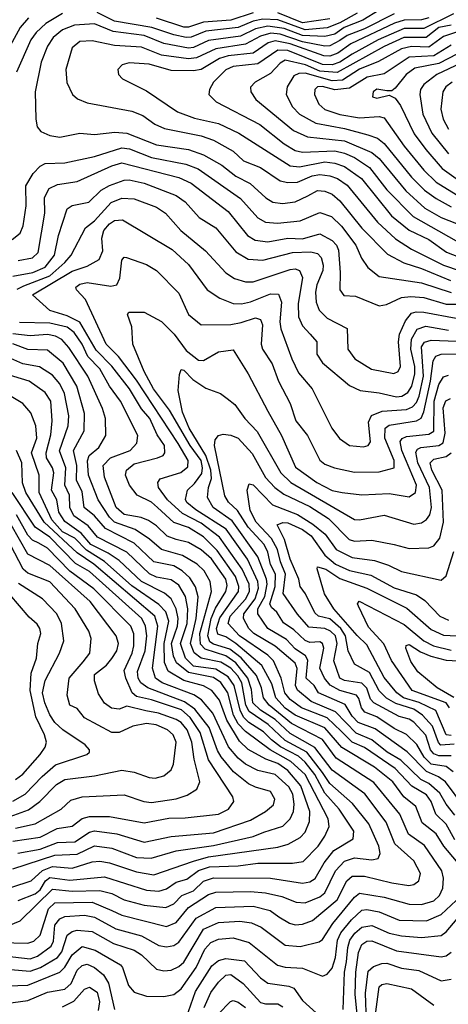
# Model space of a CAD drawing. Extents: x 1308313 to 1441400, y 959662 to 1036319.
# Tile 293 of 656: x 1351463 to 1353194, y 994936 to 998917. Entities that reach past the tile are written whole.
import ezdxf

# ---------------------------------------------------------------- set-up
doc = ezdxf.new("R2010")
doc.units = 0

msp = doc.modelspace()

# ---------------------------------------------------------------- linework, layer by layer
at = {"layer": '0CON10XD'}
for points in [[(1351635, 998941.7), (1351567.8, 998902.2), (1351529.4, 998865), (1351508.1, 998835), (1351449.4, 998705)], [(1352914, 998956), (1352849, 998915), (1352773.4, 998885), (1352735, 998858), (1352695, 998848.6), (1352605, 998852.9), (1352531, 998881), (1352465, 998890.4), (1352415, 998880.5), (1352355, 998851.1), (1352225, 998833.4), (1352165, 998804.7), (1352145, 998802.2), (1352045, 998821.4), (1351965, 998853.1), (1351839.6, 998869.6), (1351765, 998900.4), (1351684.2, 998895), (1351635, 998875.9), (1351598.1, 998845), (1351575, 998810), (1351549.8, 998745), (1351525.3, 998625), (1351527.7, 998515), (1351533.5, 998483.5), (1351548, 998465), (1351585, 998448.8), (1351625, 998442.5), (1351705, 998458.4), (1351765, 998452.2), (1351847.1, 998462.9), (1351895, 998458.4), (1352015, 998410.5), (1352145, 998392.3), (1352205, 998370.5), (1352278.8, 998328.8), (1352335, 998283.7), (1352394, 998255), (1352457.1, 998197.1), (1352485, 998179.8), (1352523.4, 998173.4), (1352575, 998180.2), (1352626.3, 998205), (1352665, 998226.5), (1352695, 998223.5), (1352725, 998211.6), (1352755, 998185.2), (1352845, 998074.3), (1352948.8, 997968.8), (1353013.9, 997933.9), (1353085, 997911.6), (1353202.2, 997862.2)], [(1352975, 998941.2), (1352855, 998880.7), (1352785, 998852.8), (1352755, 998832.4), (1352715, 998810.7), (1352695, 998810.2), (1352605, 998827.5), (1352515, 998859), (1352477.5, 998862.5), (1352435, 998851), (1352375, 998817.7), (1352255, 998799.3), (1352177.3, 998762.7), (1352145, 998758.5), (1352035, 998774.1), (1351955, 998805.9), (1351845, 998812.2), (1351755, 998832), (1351705, 998828.4), (1351675, 998803.1), (1351649.3, 998715), (1351652.7, 998662.7), (1351675.7, 998615), (1351696.7, 998596.7), (1351735, 998581.1), (1351915, 998547.1), (1351960.2, 998530.2), (1352008.2, 998495), (1352047.1, 998477.1), (1352195, 998447.5), (1352245, 998430.2), (1352325, 998385.7), (1352367, 998347), (1352435, 998318.8), (1352515, 998264.8), (1352545, 998258.3), (1352585, 998259.8), (1352644.3, 998285.7), (1352675, 998291.4), (1352715, 998286.3), (1352746, 998275), (1352785, 998247.8), (1352908.3, 998098.3), (1352980.3, 998030.3), (1353045, 997989.2), (1353175, 997924.1), (1353241.4, 997901.4)], [(1352826.2, 998943.8), (1352755.8, 998904.2), (1352705, 998883.8), (1352615, 998875.5), (1352505, 998915.9), (1352445, 998919.6), (1352405, 998910.5), (1352345, 998885.5), (1352215, 998871.3), (1352155, 998846.9), (1352135, 998845.5), (1352085, 998855.5), (1351996.1, 998886.1), (1351845, 998910.8), (1351775, 998946.8)], [(1352405.4, 998944.6), (1352315, 998915.1), (1352205, 998907.7), (1352145, 998887.3), (1352125, 998886.8), (1352015, 998923.1)], [(1353215, 998941.1), (1353095, 998881.6), (1353015, 998881.3), (1352910.7, 998835), (1352805, 998778.3), (1352755.9, 998745), (1352725, 998734.4), (1352685, 998735.6), (1352545, 998792.5), (1352505, 998794.2), (1352425, 998738.6), (1352325, 998728), (1352295, 998714.3), (1352245.9, 998665), (1352229.5, 998635), (1352226.7, 998615), (1352255.6, 998585), (1352432.8, 998492.8), (1352531.4, 998415), (1352575, 998388), (1352605, 998381.7), (1352735, 998387.3), (1352775, 998377.9), (1352815, 998359.9), (1352875, 998320), (1352945, 998229.4), (1353051.8, 998121.8), (1353225, 998023.5)], [(1352715, 998920.9), (1352605, 998904.9), (1352505, 998944.2)], [(1351497.6, 998925), (1351465, 998885.3), (1351392.5, 998755)], [(1353115.2, 998925), (1353085, 998916.3), (1353015, 998914.7), (1352976.6, 998903.4), (1352800.3, 998819.7), (1352747.9, 998782.1), (1352715, 998769.3), (1352690.6, 998770.6), (1352555, 998819.1), (1352495, 998831.3), (1352466.8, 998823.2), (1352405, 998782.2), (1352305, 998771.4), (1352269.4, 998760.6), (1352195, 998716.1), (1352165, 998710.7), (1352075, 998712.2), (1351985, 998736.6), (1351905, 998742), (1351876, 998735), (1351858.6, 998715), (1351861.4, 998695), (1351877.8, 998677.8), (1351975, 998629.7), (1352099.5, 998545), (1352168.2, 998518.2), (1352265, 998497.9), (1352348, 998458), (1352555, 998325.9), (1352592.6, 998322.6), (1352695, 998341.7), (1352735, 998337.4), (1352775, 998323.3), (1352843.2, 998275), (1352964.1, 998124.1), (1353035, 998066.5), (1353115, 998027.7), (1353186.8, 997976.8), (1353235, 997957.8)], [(1353404.5, 998925.5), (1353175, 998848.5), (1353115, 998806.6), (1353045, 998808.5), (1353005, 998798.8), (1352912.4, 998747.6), (1352835, 998717), (1352766.8, 998673.2), (1352725, 998669.3), (1352615, 998701), (1352590.6, 998699.4), (1352569.7, 998690.3), (1352542.4, 998645), (1352539.4, 998615), (1352564.2, 998565), (1352592.9, 998535), (1352658.6, 998498.6), (1352775, 998476.6), (1352869, 998451), (1352907.4, 998437.4), (1352935, 998416), (1353045, 998280.2), (1353098.2, 998228.2), (1353145, 998193.5), (1353205, 998160.1)], [(1353205, 998894.5), (1353155, 998885.1), (1353104.6, 998845.4), (1353013.8, 998845), (1352935, 998808.9), (1352745, 998703.5), (1352675, 998709.4), (1352617, 998735), (1352535, 998753.6), (1352515, 998741), (1352475, 998699.6), (1352413.3, 998665), (1352395.4, 998644.6), (1352395.5, 998625), (1352416.2, 998595), (1352569.1, 998469.1), (1352625, 998443), (1352775, 998427.6), (1352885, 998380), (1352915, 998355.2), (1353022.8, 998225), (1353099.5, 998155), (1353165, 998117.5), (1353265, 998077.5)], [(1353205, 998813.8), (1353135, 998771), (1353035, 998766), (1352935, 998698.7), (1352866.6, 998685), (1352795, 998639.7), (1352735, 998633.4), (1352685, 998647.4), (1352664.9, 998645.1), (1352654.2, 998635), (1352652.7, 998615), (1352670.3, 998575), (1352695, 998554), (1352755, 998533.4), (1352835, 998520), (1352915, 998525.2), (1352935, 998519.7), (1353015, 998405.2), (1353095, 998308.1), (1353145, 998260.5), (1353225, 998210.2)], [(1353231.4, 998778.6), (1353155, 998740), (1353058.7, 998721.3), (1353023.5, 998695), (1352979.7, 998640.3), (1352965, 998630), (1352945, 998629.5), (1352905, 998635.6), (1352890.7, 998625), (1352886.9, 998605), (1352905, 998599.2), (1352955, 998611.8), (1352979.5, 998599.5), (1353000.4, 998570.4), (1353055.6, 998455.6), (1353102.6, 998392.6), (1353168.7, 998315), (1353245, 998260.8)], [(1353245, 998740.7), (1353146.9, 998695), (1353094.8, 998655), (1353081.7, 998635), (1353078.3, 998615), (1353090.2, 998535), (1353127.8, 998457.8), (1353194.7, 998374.7)], [(1353210, 998665), (1353183.6, 998645), (1353171.2, 998625), (1353163.9, 998555), (1353173.5, 998515), (1353194.9, 998474.9)], [(1351431.8, 998028.2), (1351465, 998054.5), (1351476.7, 998083.3), (1351488.8, 998165), (1351487, 998245), (1351517.6, 998295), (1351544.8, 998325.2), (1351565, 998335.2), (1351645, 998338.9), (1351764.3, 998364.3), (1351875, 998399.1), (1351905.5, 998395.5), (1351995, 998360.3), (1352133, 998333), (1352184, 998314), (1352354.1, 998194.1), (1352425, 998115.3), (1352455, 998097.8), (1352504.1, 998094.1), (1352595, 998104.1), (1352675, 998137.5), (1352721.3, 998121.3), (1352761.8, 998081.8), (1352819.6, 998005), (1352842.8, 997952.8), (1352868.2, 997915), (1352915, 997878.9), (1353085, 997852.6), (1353205, 997814.3)], [(1351456.7, 997943.3), (1351515, 997954.4), (1351537.4, 997975), (1351564, 998135), (1351562.2, 998197.8), (1351581.5, 998235), (1351615, 998250.5), (1351695, 998262.2), (1351835, 998326.4), (1351875, 998338.6), (1352105, 998278.5), (1352155, 998256.4), (1352305, 998141.2), (1352383.2, 998045), (1352413.3, 998025), (1352465, 998018.4), (1352545, 998033.6), (1352605, 998031), (1352675, 998051.6), (1352725, 998024.3), (1352742, 998005), (1352749.8, 997985), (1352757.6, 997895), (1352756, 997825), (1352771.7, 997801.8), (1352819, 997799), (1352915, 997760.4), (1352944.1, 997765.9), (1353005, 997794), (1353042.6, 997797.4), (1353095, 997793.9), (1353185, 997766.6), (1353385, 997766.7)], [(1351435, 997879.5), (1351515.4, 997895), (1351565, 997916.3), (1351603.8, 997965), (1351618.9, 998045), (1351655, 998152.9), (1351675, 998166.2), (1351741.4, 998178.6), (1351792.1, 998227.9), (1351825, 998246.2), (1351885, 998268), (1351905, 998269.5), (1351965, 998256.2), (1352095, 998206.6), (1352131, 998181), (1352187.3, 998117.3), (1352255.3, 998075), (1352335, 997978.8), (1352385, 997949), (1352445, 997944), (1352565, 997976.2), (1352638, 997978), (1352665, 997972.1), (1352680, 997955), (1352688.8, 997925), (1352687.2, 997902.8), (1352662.6, 997845), (1352656.7, 997815), (1352660.6, 997775), (1352672.7, 997742.7), (1352705, 997709.8), (1352785, 997668.6), (1352788, 997585), (1352816.2, 997545), (1352884.1, 997504.1), (1352973.3, 997486.7), (1352991.9, 997495), (1353001.3, 997515), (1352993.2, 997615), (1352997.2, 997645), (1353020.3, 997699.7), (1353045, 997729.8), (1353064.2, 997735.8), (1353095, 997734.9), (1353225, 997709.6)], [(1351452.9, 997827.1), (1351479.6, 997840.4), (1351585, 997881.3), (1351645.5, 997935), (1351671.1, 997965), (1351728, 998075), (1351765, 998103.3), (1351831.7, 998178.3), (1351875, 998194.8), (1351925, 998192.9), (1352015, 998159.3), (1352051.8, 998135), (1352113.3, 998065), (1352212.5, 997982.5), (1352295, 997892.8), (1352330.3, 997870.3), (1352375, 997856.8), (1352405, 997857), (1352555, 997907.4), (1352575, 997909.3), (1352592.9, 997902.9), (1352604.3, 997875), (1352587.6, 997767.6), (1352588.9, 997715), (1352605, 997678.8), (1352635.5, 997645.5), (1352662.7, 997615), (1352663.4, 997565), (1352685, 997530), (1352795, 997437.7), (1352837.6, 997417.6), (1352915, 997408.1), (1352985, 997391.7), (1353005.5, 997395), (1353029.9, 997410.1), (1353046.3, 997435), (1353058.8, 997485), (1353058.1, 997515), (1353042.3, 997585), (1353045.1, 997625), (1353068.3, 997665), (1353102.6, 997677.4), (1353195, 997662.2)], [(1353227.2, 995515), (1353175.2, 995575), (1353144.8, 995625), (1353088.7, 995668.7), (1353062.5, 995735), (1353014.3, 995774.3), (1352969.8, 995835), (1352895, 995894.6), (1352764.3, 995974.3), (1352695, 996054.1), (1352575.1, 996105.1), (1352535, 996133.1), (1352497.5, 996175), (1352480.8, 996230.8), (1352440.4, 996305), (1352335, 996394.2), (1352295, 996421.6), (1352262.4, 996432.4), (1352257.5, 996455), (1352271.3, 996498.7), (1352346.8, 996605), (1352348.2, 996625), (1352334.9, 996665), (1352260.6, 996770.6), (1352205, 996826.3), (1352145, 996863.4), (1352085, 996883.3), (1352019.6, 996945), (1351995, 996965.6), (1351936.6, 996995), (1351906.6, 997035), (1351890, 997075), (1351894.2, 997095.8), (1351925, 997121.5), (1352019.2, 997145), (1352041.9, 997155), (1352049.2, 997165), (1352048.1, 997195), (1352018.3, 997238.3), (1351987.7, 997305), (1351955, 997343.1), (1351905.7, 997425), (1351835, 997516.2), (1351771.2, 997581.2), (1351705, 997694.3), (1351655, 997720.1), (1351585, 997740.9), (1351514.2, 997805), (1351675, 997899.6), (1351735, 997920.6), (1351783.3, 997946.7), (1351797.9, 997982.1), (1351794.2, 998034.2), (1351802.5, 998065), (1351825, 998091.2), (1351845.8, 998105), (1351877.3, 998107.3), (1352078.2, 997988.2), (1352145, 997926.7), (1352219.2, 997825), (1352270.7, 997790.7), (1352325, 997769.8), (1352358.2, 997768.2), (1352395, 997776.3), (1352475, 997808.5), (1352507.5, 997807.5), (1352519.5, 997775), (1352512.8, 997695), (1352516.7, 997666.7), (1352561.3, 997545), (1352588.7, 997488.6), (1352643.3, 997425), (1352722.9, 997265), (1352753.9, 997223.9), (1352795.2, 997195.2), (1352850.8, 997189.2), (1352869.4, 997195), (1352879.8, 997210.2), (1352871, 997289), (1352883.8, 997316.2), (1352926.5, 997333.5), (1353025, 997340.4), (1353048.7, 997351.3), (1353065, 997368.8), (1353076.3, 997395), (1353092.9, 997475), (1353085.4, 997594.6), (1353097.6, 997612.4), (1353125, 997621.1), (1353295, 997614.9)], [(1353220.2, 995600.2), (1353185, 995664), (1353143.8, 995705), (1353123.9, 995755), (1353105, 995782), (1353047.1, 995817.1), (1352979.3, 995889.3), (1352855, 995973.4), (1352805, 995995.6), (1352760.7, 996040.7), (1352705, 996094), (1352601.4, 996135), (1352555, 996167.5), (1352532.9, 996195), (1352518.6, 996255), (1352487.1, 996325), (1352465, 996347), (1352351, 996425), (1352304.2, 996475), (1352312.1, 996505), (1352375, 996573.8), (1352390.8, 996605), (1352388.8, 996635), (1352360.8, 996695), (1352269.4, 996825), (1352195, 996881.3), (1352120.3, 996920.3), (1352060, 996975), (1352022.7, 997025), (1352020, 997045), (1352029.8, 997060.2), (1352113.9, 997086.1), (1352141.1, 997108.9), (1352142.6, 997135), (1352103.3, 997203.3), (1351935, 997459), (1351861.4, 997555), (1351812.2, 997605), (1351728.9, 997785), (1351691.8, 997825), (1351689.6, 997835), (1351705, 997847.8), (1351735, 997854.1), (1351830.8, 997839.2), (1351854.5, 997845), (1351867.7, 997872.3), (1351875.3, 997944.7), (1351885, 997956.9), (1351894.5, 997955.5), (1351975, 997927.8), (1352015, 997903.1), (1352105, 997810.9), (1352144.8, 997724.8), (1352195, 997683.5), (1352315, 997684.8), (1352357.1, 997692.9), (1352415, 997711.1), (1352435.8, 997705), (1352442.7, 997682.7), (1352437.8, 997605), (1352442.9, 997585), (1352483, 997525), (1352507.7, 997455), (1352554.4, 997364.4), (1352578.1, 997295), (1352624.8, 997235), (1352675, 997136.2), (1352695, 997120.3), (1352734.4, 997104.4), (1352815, 997087.9), (1352915, 997089), (1352975.7, 997104.3), (1352974.8, 997135), (1352937.8, 997225), (1352938.5, 997265), (1352955, 997277.5), (1353065, 997294.5), (1353083.6, 997306.4), (1353095, 997331.8), (1353122.1, 997455), (1353132, 997538), (1353143.4, 997556.6), (1353164.3, 997565), (1353255.4, 997565.4)], [(1353220.5, 995700.5), (1353184.7, 995744.7), (1353158.9, 995788.9), (1353115, 995828.1), (1353082.5, 995845), (1353002.2, 995922.2), (1352947.3, 995955), (1352885, 996004.9), (1352822.2, 996032.2), (1352738.3, 996118.3), (1352640.1, 996160.1), (1352585, 996206.3), (1352575.9, 996225), (1352582.9, 996292.9), (1352575, 996314.8), (1352495, 996383.7), (1352408, 996435), (1352387.5, 996455), (1352367, 996495), (1352367.7, 996515), (1352414, 996575), (1352427.8, 996617.8), (1352424.7, 996645), (1352382.9, 996735), (1352296.3, 996856.3), (1352173.7, 996935), (1352137.9, 996965), (1352132.7, 996977.3), (1352140, 997015), (1352168.7, 997041.3), (1352198.4, 997081.6), (1352201.4, 997105), (1352195.8, 997134.2), (1352151.2, 997195), (1352067.5, 997337.5), (1352003.5, 997425), (1351965.6, 997495), (1351920, 997605), (1351915.4, 997674.6), (1351897.9, 997725), (1351904, 997735), (1351965.8, 997734.2), (1352035, 997696.2), (1352086, 997646), (1352135, 997579.1), (1352185, 997539.7), (1352205, 997538.8), (1352265, 997574.6), (1352325, 997582.5), (1352385.2, 997485.2), (1352465, 997333.6), (1352520.2, 997235), (1352577.2, 997107.2), (1352662.4, 997045), (1352725, 997013.7), (1352765, 997004.8), (1352845, 996995.2), (1352955, 997000.7), (1353035, 996987.8), (1353061.1, 997005), (1353064.8, 997035), (1353005.6, 997175), (1352999, 997211), (1353007.1, 997222.9), (1353025, 997231.4), (1353115, 997240.6), (1353135, 997253.1), (1353136.9, 997375), (1353155, 997442.4), (1353175, 997472.7), (1353195, 997479.5)], [(1351297.3, 995087.3), (1351505, 995069.6), (1351546.3, 995083.7), (1351615, 995124.5), (1351632.3, 995147.7), (1351654, 995215), (1351675, 995230), (1351695, 995235.5), (1351755, 995229.8), (1351841.8, 995181.8), (1351925, 995153.8), (1351954.6, 995135), (1352015, 995077.1), (1352045, 995070.5), (1352074.1, 995074.1), (1352105, 995088.1), (1352125, 995105.8), (1352205, 995239), (1352265, 995266.1), (1352351.8, 995271.8), (1352399.4, 995265), (1352438.1, 995248.1), (1352534.5, 995175), (1352595, 995169.3), (1352671.6, 995188.4), (1352685, 995197.5), (1352728, 995262), (1352815, 995369.2), (1352835, 995384.8), (1352935, 995368.5), (1353035, 995340.3), (1353085, 995339.5), (1353135, 995353.6), (1353158.4, 995375), (1353171.9, 995405), (1353174.8, 995445), (1353167.6, 995475), (1353097.5, 995577.5), (1353033.3, 995623.3), (1353019.4, 995655), (1352998.5, 995705), (1352893, 995833), (1352741.1, 995931.1), (1352685, 996006.6), (1352560.4, 996070.4), (1352470, 996145), (1352447.7, 996175), (1352439.7, 996215), (1352418.9, 996265), (1352356.6, 996336.6), (1352311.6, 996371.6), (1352245, 996391.7), (1352231.1, 996401.1), (1352222.1, 996425), (1352236.6, 996495), (1352253.1, 996536.9), (1352295.4, 996605), (1352300.3, 996629.7), (1352295.8, 996655), (1352237, 996737), (1352195, 996773.3), (1352145, 996803.2), (1352094.5, 996815.5), (1352058.2, 996828.2), (1352015, 996870), (1351982.2, 996892.2), (1351953.9, 996903.9), (1351885, 996916), (1351852.9, 996945), (1351805, 997067.8), (1351799.6, 997115), (1351830, 997145), (1351909.2, 997175), (1351936.2, 997205), (1351940.3, 997235), (1351869.5, 997375), (1351825, 997435.3), (1351786.1, 997505), (1351738.1, 997555), (1351715, 997605.6), (1351682.5, 997652.5), (1351655, 997673.3), (1351585, 997689.7), (1351462.3, 997692.3)], [(1351375, 995134.6), (1351505, 995119.9), (1351535, 995130.3), (1351589.9, 995170.1), (1351599.5, 995190.5), (1351604, 995256), (1351625, 995281), (1351645, 995290.2), (1351724.6, 995295.4), (1351765, 995288), (1351850.5, 995240.5), (1351955, 995212.5), (1352025, 995173.9), (1352055, 995167.4), (1352085, 995173.9), (1352105, 995186.7), (1352175.7, 995284.3), (1352255, 995326.7), (1352405, 995332), (1352473.6, 995315), (1352509.9, 995289.9), (1352553, 995263), (1352575, 995257), (1352605, 995259.8), (1352645, 995274.3), (1352745, 995357.8), (1352784.2, 995435), (1352805, 995454.1), (1352855, 995453.8), (1352965, 995426.3), (1353034.2, 995415.8), (1353055, 995420), (1353075, 995434.4), (1353081.8, 995465), (1353055, 995515.9), (1352978.4, 995585), (1352942.4, 995672.4), (1352856.4, 995786.4), (1352725, 995882), (1352654.2, 995974.2), (1352555, 996030.1), (1352495, 996087.6), (1352435, 996124.7), (1352404.6, 996154.6), (1352399, 996209), (1352384.7, 996254.7), (1352335.8, 996315.8), (1352295, 996344.4), (1352211.6, 996371.6), (1352192.4, 996392.4), (1352190.8, 996435), (1352237.6, 996605), (1352231.9, 996645), (1352208.3, 996688.3), (1352179.5, 996715), (1352120.5, 996750.5), (1352034.9, 996774.9), (1351986.7, 996816.7), (1351928.4, 996855), (1351845, 996884.9), (1351824.9, 996905), (1351779.1, 996975), (1351740, 997075), (1351736.2, 997133.8), (1351742.6, 997155), (1351782.6, 997187.4), (1351810.8, 997235), (1351808.8, 997305), (1351796.9, 997345), (1351737.2, 997475), (1351661.1, 997591.1), (1351633.4, 997623.4), (1351607.1, 997637.1), (1351575, 997643.8), (1351505, 997639.3), (1351435, 997646.2)], [(1351325, 995186.2), (1351495, 995182.4), (1351519.5, 995190.5), (1351545, 995215.4), (1351578.8, 995321.2), (1351605, 995346.3), (1351755, 995348.1), (1351835.3, 995315.3), (1351875, 995296.1), (1352055, 995249.6), (1352095, 995266.5), (1352145, 995327.2), (1352225, 995379.5), (1352255, 995388.9), (1352395, 995391.3), (1352455, 995386.6), (1352520.9, 995370.9), (1352579, 995349), (1352615, 995346.5), (1352675, 995370.5), (1352695, 995386.7), (1352738.7, 995475), (1352775, 995514.8), (1352815, 995527.9), (1352885, 995520), (1352910.6, 995525), (1352918.6, 995545), (1352913, 995575), (1352873.3, 995665), (1352807.4, 995747.4), (1352715, 995828.5), (1352685, 995873.2), (1352622.1, 995955), (1352535, 996002), (1352466.4, 996066.4), (1352388.9, 996118.9), (1352376.3, 996145), (1352359.5, 996235), (1352343.4, 996263.4), (1352315, 996294.5), (1352275, 996318.4), (1352195.6, 996335.6), (1352167.1, 996357.1), (1352152.3, 996395), (1352175.9, 996495.9), (1352183.9, 996583.9), (1352173.2, 996623.2), (1352149.8, 996659.8), (1352118.5, 996688.5), (1352085, 996709), (1352005, 996724.8), (1351925, 996800.3), (1351809.1, 996859.1), (1351765, 996910.7), (1351722.9, 996945), (1351715, 997008.5), (1351692.5, 997055), (1351693, 997115), (1351680.5, 997175), (1351722.5, 997255), (1351724.2, 997324.2), (1351693.3, 997435), (1351638.2, 997528.2), (1351575, 997581.2), (1351495, 997583.3), (1351435, 997606.4)], [(1351395.7, 995244.3), (1351465, 995272.5), (1351595, 995401.4), (1351675, 995392.8), (1351785.8, 995395.8), (1351834.2, 995384.2), (1351885, 995358.3), (1351965, 995335.8), (1352053, 995327), (1352085, 995341.2), (1352118.1, 995375), (1352165.1, 995394.9), (1352205, 995433), (1352245, 995447.2), (1352475, 995446.1), (1352605, 995426), (1352635, 995430.6), (1352656.2, 995443.8), (1352692.3, 995507.7), (1352732, 995558), (1352808.9, 995605), (1352811.6, 995635), (1352753, 995725), (1352695, 995789.5), (1352654, 995865), (1352615, 995914.6), (1352588.8, 995938.8), (1352516.4, 995976.4), (1352479.4, 996005), (1352447.2, 996037.2), (1352387.8, 996075), (1352366.6, 996096.6), (1352352.6, 996125), (1352329.4, 996225), (1352305, 996259.8), (1352255, 996290.5), (1352165, 996303.5), (1352131.8, 996335), (1352112.5, 996395), (1352138.8, 996475), (1352142, 996535), (1352132.9, 996585), (1352105, 996630.6), (1352075, 996651.6), (1352015, 996663.3), (1351986.3, 996676.3), (1351895, 996764), (1351776.3, 996825), (1351739.8, 996869.8), (1351681.1, 996911.1), (1351665.6, 996945), (1351663.7, 996995), (1351645.4, 997035), (1351648.6, 997105), (1351623.2, 997173.2), (1351658.6, 997275), (1351660.6, 997315), (1351644.2, 997405), (1351624.4, 997445), (1351595, 997479.3), (1351543.2, 997513.2), (1351475, 997525.2), (1351415, 997552.8)], [(1351456, 995355), (1351525, 995381.7), (1351545, 995398.1), (1351567, 995435), (1351585, 995447.7), (1351665, 995437.8), (1351805, 995451.1), (1351975, 995397.5), (1352025, 995392.5), (1352055, 995402), (1352095, 995429.5), (1352138.2, 995441.8), (1352185, 995476.6), (1352228.9, 995491.1), (1352345, 995495.4), (1352425, 995506.5), (1352565, 995505.6), (1352607.6, 995512.4), (1352667.7, 995575), (1352695.2, 995615), (1352712, 995655), (1352709, 995685), (1352615, 995864.2), (1352557.7, 995917.7), (1352474.1, 995964.1), (1352375, 996038.7), (1352345, 996070), (1352326.8, 996105), (1352303.2, 996195), (1352275, 996236.6), (1352245, 996256.4), (1352145, 996277.6), (1352095.8, 996315.8), (1352083.7, 996343.7), (1352076.4, 996395), (1352099.9, 996465), (1352102.5, 996495), (1352095.1, 996535.1), (1352075, 996575.7), (1352047.8, 996597.8), (1351955.2, 996645.2), (1351865, 996730.1), (1351820.2, 996760.2), (1351749.9, 996795), (1351711.2, 996841.2), (1351645, 996887.8), (1351620.8, 996925), (1351612.6, 996975), (1351591.1, 997015), (1351599.9, 997085), (1351594.8, 997105), (1351571.4, 997145), (1351568.9, 997165), (1351588, 997238), (1351593.2, 997295), (1351588.1, 997375), (1351565, 997409.8), (1351501.2, 997455), (1351375, 997493.3)], [(1353257, 995735), (1353181.9, 995835), (1353154.7, 995854.7), (1353105, 995877.3), (1353027.1, 995957.1), (1352899, 996049), (1352829.7, 996075), (1352805, 996101.2), (1352777.4, 996147.4), (1352668.8, 996195), (1352652.4, 996225), (1352619, 996255), (1352626.7, 996326.7), (1352617.4, 996345), (1352575, 996373.5), (1352540.5, 996410.5), (1352464.8, 996455), (1352424.9, 996514.9), (1352424.1, 996535), (1352452.4, 996585), (1352462, 996635), (1352459.6, 996655), (1352424, 996745), (1352320.4, 996890.4), (1352244, 996945), (1352221.1, 996985), (1352224.6, 997025), (1352237.7, 997062.3), (1352234.9, 997095), (1352214.3, 997154.3), (1352147.6, 997265), (1352120.4, 997330.4), (1352102.6, 997417.4), (1352107.8, 997482.2), (1352115, 997502), (1352125, 997500.4), (1352162.3, 997462.3), (1352215, 997426.9), (1352274.2, 997405), (1352300.6, 997385), (1352331.4, 997361.4), (1352372, 997305), (1352422.2, 997252.2), (1352517.2, 997085), (1352557.6, 997045), (1352815, 996896.2), (1352835.2, 996894.8), (1352935, 996913.8), (1353055, 996876.9), (1353085, 996882.9), (1353105, 996895.3), (1353118.5, 996915), (1353126, 996945), (1353117.6, 997025), (1353070.5, 997125), (1353062.3, 997167.7), (1353069.5, 997180.5), (1353082.6, 997187.4), (1353155, 997195.1), (1353173.4, 997206.6), (1353180.4, 997245), (1353172.7, 997347.3), (1353184.4, 997375.6), (1353202, 997385)], [(1351430.2, 995409.8), (1351509.2, 995435), (1351555, 995476.2), (1351595, 995492.5), (1351675, 995486.4), (1351755, 995511.3), (1351785.9, 995514.1), (1351825, 995508.2), (1351935, 995471), (1352005, 995459.7), (1352164.2, 995514.2), (1352225, 995531.8), (1352505, 995570.9), (1352546.8, 995583.2), (1352595, 995609.8), (1352615, 995632), (1352633.2, 995675), (1352634.2, 995715), (1352598.6, 995818.6), (1352545, 995880.3), (1352505, 995909.6), (1352457.2, 995927.2), (1352385.7, 995965.7), (1352350, 996000), (1352299.1, 996085), (1352270, 996165), (1352238.5, 996205), (1352205, 996223.6), (1352124.9, 996244.9), (1352062.4, 996282.4), (1352047.6, 996317.6), (1352045.7, 996395), (1352065.2, 996485.2), (1352052.2, 996522.2), (1352025, 996552.8), (1351915, 996628.1), (1351805, 996725.6), (1351732, 996772), (1351685, 996820.5), (1351635, 996846.2), (1351592.3, 996895), (1351540.6, 997005), (1351540.8, 997075), (1351510.3, 997165), (1351531.2, 997225), (1351527.9, 997275), (1351507.5, 997327.5), (1351475.5, 997365.5), (1351415, 997401)], [(1353213.2, 995875), (1353185, 995896.7), (1353125, 995906.9), (1353095.8, 995935), (1353066.2, 995986.2), (1353025, 996026), (1352975, 996050.8), (1352905, 996098), (1352856.8, 996116.8), (1352843.8, 996133.8), (1352832.4, 996172.4), (1352822.7, 996185), (1352755.2, 996204.8), (1352716.3, 996226.3), (1352694.2, 996255), (1352675.2, 996295), (1352690.6, 996375), (1352685.9, 996395), (1352675, 996401.1), (1352635, 996399.1), (1352615, 996406.7), (1352569.8, 996449.8), (1352528.2, 996478.2), (1352501.2, 996521.2), (1352479.7, 996539.7), (1352472.4, 996555), (1352493.8, 996625), (1352495.3, 996675), (1352475, 996714.2), (1352464.2, 996764.2), (1352449.6, 996795), (1352384.8, 996864.8), (1352342.5, 996932.5), (1352306.4, 996966.4), (1352291.8, 996991.8), (1352249.7, 997195), (1352251.5, 997218.5), (1352265, 997235.7), (1352285, 997240.5), (1352315, 997237.5), (1352345, 997224.8), (1352402.2, 997162.2), (1352455, 997066.2), (1352492.7, 997025), (1352528.9, 996998.9), (1352635, 996947.9), (1352709.5, 996899.5), (1352793.3, 996815), (1352815, 996808.4), (1352885, 996812), (1352974.7, 996795.3), (1353035, 996778.9), (1353115, 996781.6), (1353135, 996790), (1353159, 996821), (1353174.9, 996885.1), (1353168.7, 997015), (1353126.8, 997095), (1353121, 997125), (1353135, 997140.2), (1353185, 997150.4), (1353204.9, 997165.1)], [(1351435, 995482.7), (1351605, 995538.5), (1351695, 995542.6), (1351765, 995576.3), (1351835, 995567), (1351935, 995529), (1351993.2, 995526.8), (1352094.4, 995555.6), (1352245, 995577.4), (1352405.4, 995614.6), (1352448, 995632), (1352524.8, 995655.2), (1352555, 995685.4), (1352568, 995715), (1352571.2, 995745), (1352565.7, 995785), (1352550.3, 995815), (1352495, 995864.5), (1352425, 995881.2), (1352375, 995906.1), (1352345, 995930.5), (1352306.5, 995976.5), (1352242.6, 996112.6), (1352196.9, 996166.9), (1352166.3, 996186.3), (1352037.6, 996235), (1352010.7, 996255), (1351998.8, 996295), (1352020.6, 996465), (1352007.8, 996505), (1351762.7, 996715), (1351695, 996761.5), (1351560.8, 996885), (1351487.3, 997005), (1351474.6, 997044.6), (1351471.7, 997125), (1351449.4, 997175)], [(1352585, 996513.2), (1352526.9, 996596.9), (1352536.3, 996675), (1352515.6, 996725), (1352504.5, 996775), (1352479.4, 996819.4), (1352417.7, 996885), (1352392.9, 996932.9), (1352380.7, 997015), (1352390.1, 997039.9), (1352405, 997036.8), (1352484.1, 996955), (1352585, 996915.7), (1352647, 996877), (1352696.1, 996836.1), (1352741.3, 996775), (1352805, 996741.9), (1352895, 996729.5), (1352951.9, 996711.9), (1353005, 996686.3), (1353165, 996651.2), (1353185, 996667.5), (1353216.4, 996766.4)], [(1351455, 995547.2), (1351545, 995563.4), (1351615, 995590.1), (1351685, 995592.4), (1351745, 995631), (1351765, 995637.3), (1351855, 995624.2), (1351965, 995590.9), (1352075, 995614.5), (1352245, 995628.5), (1352395, 995679.6), (1352455.4, 995715), (1352487.5, 995742.5), (1352492.9, 995765), (1352475, 995796.6), (1352415, 995813), (1352387.3, 995827.3), (1352325.9, 995875.9), (1352276, 995936), (1352261.3, 995961.3), (1352228.2, 996055), (1352169.5, 996129.5), (1352128.2, 996158.2), (1351980, 996215), (1351951.4, 996235), (1351941.1, 996255), (1351939, 996281), (1351968.8, 996365), (1351976, 996425), (1351970.9, 996465), (1351956.3, 996495), (1351745.2, 996685.2), (1351688.1, 996718), (1351584.1, 996825), (1351525.4, 996865.4), (1351432.1, 997005)], [(1351435, 995595.1), (1351545, 995611.1), (1351613.8, 995646.2), (1351674.3, 995655.7), (1351715, 995686.5), (1351745, 995695.5), (1351825.2, 995695.2), (1351965, 995669.6), (1352065, 995688.1), (1352130.9, 995689.1), (1352265.7, 995705), (1352305.4, 995725), (1352327.9, 995755), (1352323.1, 995775), (1352224.7, 995924.7), (1352191.8, 996035), (1352151.3, 996095), (1352115.8, 996125.8), (1351995, 996166.7), (1351935, 996180.1), (1351917, 996195), (1351891.2, 996255), (1351884.9, 996285), (1351916.7, 996355), (1351924.1, 996385), (1351923.8, 996433.8), (1351911.2, 996465), (1351762.7, 996615), (1351665, 996687.4), (1351575, 996780.3), (1351539.8, 996800.2), (1351515, 996811.8), (1351495, 996832.8), (1351449.4, 996915)], [(1351445, 995647.8), (1351525, 995665.2), (1351630, 995725), (1351668.5, 995761.5), (1351714.7, 995774.7), (1351885, 995782.9), (1351964.2, 995755), (1351995, 995750.9), (1352095, 995766.5), (1352138.4, 995781.6), (1352178.2, 995805), (1352190, 995835), (1352166.9, 995926.9), (1352158.1, 995995), (1352138.8, 996045), (1352115.2, 996075), (1352095, 996087.2), (1352022.7, 996112.7), (1351971.7, 996121.7), (1351895, 996141.2), (1351865, 996129.5), (1351833.4, 996133.4), (1351805, 996153.3), (1351781.4, 996191.4), (1351765, 996242.9), (1351765, 996269.1), (1351813, 996307), (1351835, 996334), (1351854.3, 996365), (1351861.2, 996395), (1351852.4, 996425), (1351746.6, 996565), (1351585, 996710.3), (1351495, 996756.1), (1351428.8, 996875)], [(1353216.8, 995986.8), (1353163.3, 995983.3), (1353154, 995994), (1353130.4, 996060.4), (1353089.6, 996105), (1353055, 996128.4), (1352981.9, 996151.9), (1352943.7, 996173.7), (1352915, 996202.6), (1352875, 996277.7), (1352815, 996311.2), (1352789.6, 996365), (1352778.5, 996425), (1352759.6, 996455), (1352715, 996494.7), (1352669.6, 996505), (1352655, 996518.1), (1352617.4, 996595), (1352595, 996625.7), (1352590, 996655), (1352554.7, 996735), (1352532.3, 996815), (1352502.1, 996875), (1352525, 996884.4), (1352545, 996882.7), (1352605, 996855.5), (1352639.4, 996829.4), (1352695, 996751.8), (1352738.3, 996715), (1352795, 996689.4), (1352881.2, 996671.2), (1352975, 996619), (1353065, 996591), (1353098.3, 996568.3), (1353159.7, 996505), (1353195, 996489.4)], [(1351395, 995683.7), (1351497.7, 995722.3), (1351544.2, 995755.8), (1351610.6, 995825), (1351645, 995844.4), (1351765, 995858.8), (1351875, 995882.9), (1351925, 995873.7), (1351985, 995852.1), (1352009.6, 995850.4), (1352045, 995859.6), (1352075, 995884.3), (1352083.6, 995906.4), (1352094.4, 995995), (1352082.5, 996025), (1352059.1, 996045), (1352013.8, 996065), (1351975, 996071.4), (1351919.1, 996060.9), (1351865, 996034.2), (1351835, 996035.2), (1351723.7, 996093.7), (1351695, 996131.4), (1351665.4, 996145), (1351654, 996185), (1351662.9, 996255), (1351719.5, 996320.5), (1351745.3, 996355), (1351750.7, 996415), (1351741.9, 996445), (1351686.9, 996535), (1351585, 996644.4), (1351495, 996679.4), (1351476.5, 996695), (1351425, 996793.1)], [(1353205, 996022), (1353185, 996025.2), (1353143.2, 996123.2), (1353076.5, 996156.5), (1353013.3, 996175), (1352986.4, 996195), (1352935, 996257.6), (1352865, 996388.6), (1352825, 996426.6), (1352732, 996535), (1352693.8, 996595), (1352664.1, 996695.9), (1352665.9, 996704.1), (1352698.9, 996695), (1352755, 996657.5), (1352865, 996618.4), (1353026.9, 996536.9), (1353125, 996451.4), (1353175, 996428.3), (1353256.1, 996423.9)], [(1351435, 995756.8), (1351484.2, 995785.8), (1351552.8, 995857.2), (1351606.7, 995903.3), (1351733.8, 995945), (1351744.2, 995955), (1351744.3, 995965), (1351726.7, 995985), (1351636.2, 996045), (1351605, 996075.3), (1351585, 996106.6), (1351564.4, 996154.4), (1351555.1, 996195), (1351565.6, 996244.4), (1351623.5, 996355), (1351640.3, 996405), (1351631.3, 996475), (1351612.9, 996515), (1351555.2, 996575.2), (1351457.8, 996637.8)], [(1351445.2, 995844.8), (1351475, 995866.2), (1351544.7, 995945), (1351565.3, 995975), (1351570.6, 995995), (1351563.4, 996025), (1351527.9, 996097.9), (1351504.4, 996205), (1351509, 996275), (1351530.2, 996335), (1351535.7, 996394.3), (1351547.5, 996435), (1351544.6, 996455), (1351532.7, 996472.7), (1351501, 996501), (1351422.5, 996592.5)], [(1353198, 996135), (1353185, 996154.8), (1353047.7, 996205), (1352964, 996326), (1352933.8, 996393.8), (1352870.9, 996460.9), (1352830.6, 996545), (1352827.3, 996555), (1352834, 996566), (1353015, 996471), (1353095, 996405.5), (1353134.1, 996385), (1353205, 996367.6)], [(1353205, 995940.3), (1353155, 995940.9), (1353135, 995947.8), (1353122.1, 995965), (1353103.4, 996023.4), (1353055, 996075.9), (1353035, 996089.1), (1352995, 996099.3), (1352892.8, 996155), (1352880.1, 996170.1), (1352864.2, 996214.2), (1352845, 996233.9), (1352775, 996244.6), (1352756.1, 996255), (1352731.5, 996325), (1352744.9, 996395), (1352737.7, 996425), (1352718, 996445), (1352695.7, 996455.7), (1352630.1, 996460.1), (1352585, 996513.2)], [(1353215.9, 996175.9), (1353148.8, 996215), (1353070.4, 996280.4), (1353041.8, 996321.8), (1353022.6, 996375), (1353023.3, 996386.7), (1353035, 996390.5), (1353080.9, 996360.9), (1353123.8, 996343.8), (1353185, 996327.5), (1353233.9, 996323.9)], [(1351415, 995010.8), (1351495, 995013.1), (1351625.1, 995064.9), (1351644.7, 995085.3), (1351675, 995135.7), (1351715, 995169.1), (1351766.9, 995155), (1351869.1, 995095), (1351877.5, 995085), (1351901.8, 995011.8), (1351925, 994984.6), (1351975, 994968.2), (1352045, 994967.4), (1352085, 994975.3), (1352115, 994997.9), (1352176, 995084), (1352211, 995159), (1352235, 995185.6), (1352265, 995198.5), (1352325, 995204.4), (1352390, 995185), (1352503.9, 995093.9), (1352535, 995085.6), (1352605, 995082.1), (1352685, 995049.1), (1352705, 995057.1), (1352725, 995081.8), (1352738.8, 995125), (1352746.6, 995195), (1352760.3, 995225), (1352802.3, 995277.7), (1352844.3, 995315.7), (1352865, 995318.3), (1352915, 995309), (1352995, 995275.5), (1353105, 995272.7), (1353165, 995298), (1353225.6, 995355)], [(1352768.7, 994915), (1352774, 995065), (1352782.8, 995107.2), (1352787.8, 995165), (1352796.6, 995195), (1352816.3, 995223.7), (1352845, 995247.2), (1352885, 995254.8), (1352955, 995222.9), (1353005, 995212.1), (1353085, 995206.1), (1353165, 995214), (1353185, 995228.9), (1353245, 995298.8)], [(1352825.7, 994895), (1352817.2, 994975), (1352820.9, 995065), (1352830.8, 995145), (1352845, 995176.7), (1352865, 995190.4), (1352885, 995192.1), (1352985, 995152), (1353165, 995127.4), (1353185, 995131.9), (1353205, 995146.9)], [(1352135, 994880), (1352173.3, 994986.7), (1352238.4, 995091.6), (1352265, 995113.3), (1352295, 995120.9), (1352370.7, 995110.7), (1352435, 995042.1), (1352465, 995020.5), (1352549.5, 995009.5), (1352570.5, 995000.5), (1352605, 994951.3), (1352675, 994888.2)], [(1351386.2, 994936.2), (1351495, 994951.1), (1351575, 994984.3), (1351645, 994997.2), (1351670.6, 995019.4), (1351695, 995073.2), (1351715, 995092.3), (1351735, 995098), (1351765, 995084.5), (1351801, 995055), (1351821.1, 995021.1), (1351845.3, 994915)], [(1352863.5, 994865), (1352859.9, 994979.9), (1352870.7, 995069.3), (1352891.7, 995088.3), (1352925, 995101), (1352945, 995101.4), (1353005, 995082.3), (1353075, 995072.5), (1353165, 995030.2), (1353205, 995036.7)], [(1352208, 994922), (1352235, 994983.8), (1352265, 995025.3), (1352295, 995053.4), (1352315, 995056.3), (1352365, 995019.5), (1352435, 994943), (1352455, 994937), (1352505, 994936.8), (1352525, 994925.3)], [(1351635.5, 994925), (1351681.8, 994948.2), (1351725, 994996.7), (1351745, 995004.7), (1351775, 994984), (1351785.4, 994945), (1351779.4, 994910.6)], [(1352901.2, 994905), (1352915, 995006.2), (1352925, 995015.8), (1352945, 995020.2), (1353045, 994998.3), (1353135, 994932.4)], [(1352264.8, 994895), (1352313.7, 994946.3), (1352325, 994950.7), (1352345, 994944), (1352375, 994922.3)]]:
    msp.add_lwpolyline(points, dxfattribs=at)

doc.saveas('drawing.dxf')
